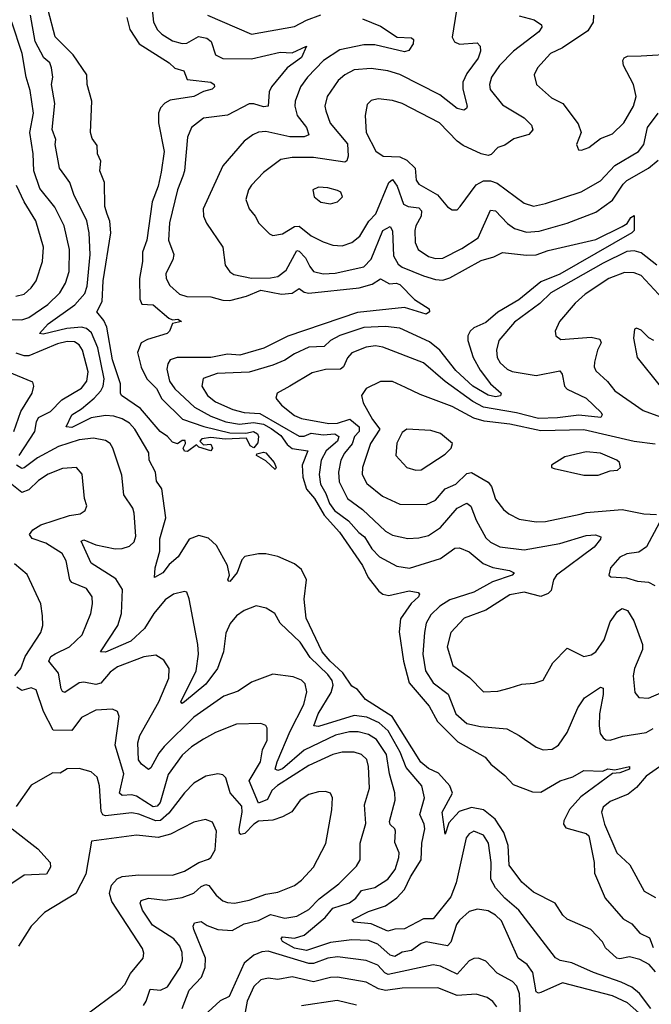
# Model space of a CAD drawing. Extents: x 1954678 to 2060275, y 904822 to 1016299.
# Tile 350 of 467: x 2008346 to 2010987, y 989502 to 993616. Entities that reach past the tile are written whole.
import ezdxf

# ---------------------------------------------------------------- set-up
doc = ezdxf.new("R2010")
doc.units = 0

msp = doc.modelspace()

# ---------------------------------------------------------------- linework, layer by layer
at = {"layer": '0CON20XD'}
for points in [[(2010184.7, 993735), (2010155, 993542.5), (2010164, 993524), (2010185, 993513.5), (2010258.9, 993518.9), (2010271.1, 993505), (2010272.1, 993485), (2010263.2, 993455), (2010215, 993390.5), (2010199.1, 993355), (2010199.4, 993325), (2010217.1, 993255), (2010214.2, 993245), (2010202.5, 993237.5), (2010175, 993244.6), (2010102.5, 993302.5), (2009935, 993386.2), (2009885, 993402.1), (2009815, 993411.4), (2009745, 993405.8), (2009705, 993385.9), (2009678, 993362), (2009631.8, 993295), (2009622.5, 993255), (2009625.5, 993234.5), (2009643.8, 993183.8), (2009716.7, 993096.7), (2009719.4, 993045), (2009713.9, 993026.1), (2009705, 993021.2), (2009575, 993040.5), (2009485, 993040.2), (2009438.3, 993031.7), (2009365, 992977.5), (2009315.7, 992925), (2009302.5, 992905), (2009291.5, 992865), (2009305, 992825.8), (2009331.4, 992795), (2009345.6, 992765), (2009391.1, 992721.1), (2009405, 992714.5), (2009445, 992720.8), (2009495, 992751.9), (2009515, 992752.7), (2009565, 992712.3), (2009615, 992688.2), (2009655, 992673.2), (2009695, 992670.7), (2009735, 992684.6), (2009768.1, 992711.9), (2009806.2, 992773.8), (2009835.2, 992805), (2009889.7, 992935), (2009905, 992947.9), (2009925, 992920.5), (2009950.8, 992845), (2009970.8, 992835), (2010015, 992829.2), (2010026.8, 992816.8), (2010024.2, 992795), (2010002.1, 992755), (2009997.6, 992735), (2009999.7, 992685), (2010012.1, 992655), (2010055, 992626.9), (2010085, 992618.6), (2010115, 992619.7), (2010195, 992659.2), (2010262.5, 992705), (2010315, 992820), (2010335, 992817.1), (2010385, 992764.2), (2010415, 992743.2), (2010465, 992727.4), (2010517.4, 992732.6), (2010635, 992766.2), (2010755, 992811.2), (2010825, 992861.6), (2010868.9, 992928.9), (2010885, 992943.9), (2010975, 992995.3), (2011015, 993029.5)], [(2008793.8, 993625), (2008807.5, 993575), (2008845.7, 993515), (2008971.2, 993435), (2008995, 993413.2), (2009032.6, 993402.6), (2009046.4, 993366.4), (2009145, 993354.2), (2009159.3, 993345), (2009161.1, 993335), (2009151.4, 993325), (2009114.1, 993315.9), (2009074.7, 993295.3), (2008975, 993278.9), (2008952.7, 993267.3), (2008935, 993247.1), (2008927, 993225), (2008926.5, 993185), (2008950.9, 993065), (2008938.3, 992978.3), (2008925, 992920.8), (2008900, 992855), (2008877.3, 992695), (2008860.3, 992645), (2008860, 992605), (2008846.8, 992535), (2008848.2, 992448.2), (2008857.5, 992427.5), (2008905, 992423.9), (2008969.2, 992369.2), (2008985, 992361.2), (2009007.5, 992365), (2009022.5, 992355), (2008985, 992346.7), (2008973.3, 992315), (2008963.3, 992305), (2008880.3, 992279.7), (2008854.6, 992265.4), (2008839.3, 992225), (2008853.8, 992163.8), (2008878.1, 992115), (2008918.2, 992075), (2008941.1, 992031.1), (2009026.7, 991946.7), (2009115.9, 991915.9), (2009225, 991889.4), (2009291.2, 991888.8), (2009324.5, 991895.5), (2009340.9, 991885), (2009344.5, 991875), (2009341.9, 991848.1), (2009325, 991826.7), (2009310, 991835), (2009295, 991866.7), (2009205, 991862.5), (2009145, 991870), (2009107.5, 991865), (2009100, 991855), (2009115, 991840), (2009145, 991842.5), (2009152.5, 991825), (2009146, 991814), (2009095, 991830), (2009085, 991840), (2009047.7, 991812.3), (2009035, 991813.3), (2009030, 991825), (2009040, 991845), (2009037.5, 991857.5), (2009025, 991857.5), (2009006.7, 991843.3), (2008985, 991850), (2008964.3, 991875), (2008933.8, 991895), (2008851.6, 991991.6), (2008772.2, 992045), (2008767.3, 992055), (2008768.3, 992095), (2008734.8, 992195), (2008710.9, 992330.9), (2008698.8, 992358.8), (2008668.5, 992395), (2008691.2, 992438.8), (2008694.8, 992525), (2008727, 992725), (2008723.4, 992773.4), (2008712.7, 992802.7), (2008702.5, 992835), (2008701.3, 992935), (2008681.8, 992985), (2008685.4, 993025), (2008671.5, 993055), (2008670.5, 993090.5), (2008650, 993120), (2008642.1, 993145), (2008648.2, 993275), (2008628.2, 993345), (2008626.4, 993385), (2008569.7, 993469.7), (2008495, 993544.3), (2008465.2, 993655)], [(2008898.7, 993671.3), (2008906.4, 993605), (2008922.8, 993572.8), (2008940.8, 993555), (2008985, 993526.9), (2009025, 993515.9), (2009045, 993517.9), (2009094.2, 993545.7), (2009128.1, 993538.1), (2009146.8, 993525), (2009165, 993468.9), (2009195, 993453.1), (2009315, 993452.3), (2009435, 993480.8), (2009485, 993477.7), (2009546, 993505), (2009525, 993457.3), (2009465, 993414.1), (2009398.7, 993335), (2009389.7, 993315), (2009385.7, 993254.3), (2009365, 993251.6), (2009325, 993264.7), (2009305, 993263.6), (2009215, 993217.5), (2009115.3, 993204.7), (2009065, 993165.7), (2009048.5, 993125), (2009035.3, 992985), (2009028, 992962), (2009005.9, 992905), (2008972.3, 992767.7), (2008968.5, 992695), (2008991.2, 992635), (2008986.9, 992613.1), (2008956.9, 992555), (2008958.6, 992535), (2008974.3, 992505), (2009015, 992469.5), (2009045, 992458.8), (2009145, 992457.5), (2009195, 992443.9), (2009225, 992442.2), (2009295, 992460.9), (2009355, 992485.6), (2009440.5, 992469.5), (2009485, 992472.8), (2009515, 992493.1), (2009535, 992478), (2009555, 992473.3), (2009765, 992494.8), (2009819.8, 992510.2), (2009855, 992532.7), (2009892.4, 992512.4), (2009920, 992515), (2009935, 992510), (2009997.3, 992447.3), (2010058, 992408), (2010060, 992395), (2010045, 992385.7), (2009955, 992412.9), (2009757.9, 992392.1), (2009467, 992293), (2009366.9, 992243.1), (2009266.1, 992213.9), (2009215, 992217.9), (2009145, 992204.3), (2009005, 992204.2), (2008975.6, 992195), (2008965, 992178), (2008961.7, 992155), (2008972.5, 992105), (2008995, 992073.4), (2009076.8, 991996.8), (2009145, 991958.9), (2009207.9, 991935), (2009265, 991925.3), (2009323.3, 991933.3)], [(2011005, 989637.5), (2010977.5, 989667.5), (2010938.8, 989688.8), (2010895, 989700), (2010855, 989692), (2010843.3, 989695), (2010795, 989737.5), (2010782.3, 989762.3), (2010734.1, 989814.1), (2010635, 989858.1), (2010617.1, 989875), (2010584.3, 989925), (2010495, 989970.9), (2010445, 990012.2), (2010392.6, 990082.6), (2010388.3, 990165), (2010369.9, 990219.9), (2010334.4, 990275), (2010285.8, 990314.2), (2010235, 990324.2), (2010183.1, 990306.9), (2010140.5, 990259.5), (2010125, 990212.5), (2010112.6, 990305), (2010155.3, 990384.7), (2010144.7, 990415), (2010097.4, 990467.4), (2010055, 990487.7), (2010023.7, 990513.7), (2009904, 990704), (2009792.1, 990775), (2009757.9, 990817.9), (2009735, 990831.4), (2009697.1, 990887.1), (2009643.9, 990935), (2009611.2, 990975), (2009543.3, 991115), (2009536, 991195), (2009545, 991276), (2009525, 991318.9), (2009495, 991342.5), (2009425, 991372.7), (2009375, 991384.6), (2009345, 991384.6), (2009287.5, 991372.5), (2009275, 991358.8), (2009255, 991305.6), (2009225, 991268.8), (2009220, 991270), (2009216.7, 991275), (2009223.6, 991295), (2009215.4, 991335), (2009169, 991419), (2009135, 991449.8), (2009095, 991461.3), (2009054.9, 991445.1), (2009008.2, 991371.8), (2008971.2, 991338.8), (2008945, 991304), (2008910, 991285), (2008912.5, 991325), (2008932.6, 991395), (2008932.9, 991447.1), (2008957.8, 991535), (2008940, 991655), (2008917.8, 991687.8), (2008914.7, 991725), (2008887.5, 991775), (2008886.2, 991806.2), (2008828.4, 991905), (2008805, 991929.5), (2008775, 991948.1), (2008739.8, 991959.8), (2008705, 991962.1), (2008645, 991951.9), (2008565, 991912.6), (2008540.6, 991915), (2008564.6, 991965.4), (2008605, 991989.4), (2008657.6, 992035), (2008685.9, 992065), (2008695.9, 992085), (2008699.5, 992115), (2008672.4, 992245), (2008647, 992307), (2008625.4, 992325.4), (2008605, 992331.8), (2008544, 992326), (2008445, 992301.2), (2008429.2, 992305), (2008465.9, 992345), (2008576.7, 992425), (2008618.5, 992471.5), (2008627.8, 992502.2), (2008640.9, 992635), (2008636.7, 992725), (2008626.8, 992775), (2008572.1, 992885), (2008555.4, 992935), (2008535.3, 992965.3), (2008512.8, 992995), (2008495.4, 993095), (2008497.3, 993115), (2008482.6, 993157.4), (2008493.3, 993265), (2008478.9, 993345), (2008484.7, 993375), (2008479.7, 993415), (2008471.8, 993435), (2008446.8, 993456.8), (2008410.5, 993525), (2008392.1, 993635)], [(2009779.3, 993619.3), (2009855, 993588.9), (2009925, 993542.5), (2009985, 993540), (2009993, 993533), (2009990.6, 993515), (2009973.3, 993486.7), (2009955, 993480.9), (2009831.3, 993511.3), (2009785, 993510.9), (2009685, 993490), (2009617.1, 993445), (2009549.7, 993375), (2009519.6, 993335), (2009497.8, 993275), (2009495.9, 993255), (2009505.9, 993215), (2009545.3, 993165), (2009555.3, 993134.7), (2009535, 993126.7), (2009475, 993126.3), (2009375, 993148.8), (2009344.2, 993145.8), (2009321.1, 993135), (2009285, 993107.9), (2009195, 993005.7), (2009113.1, 992825), (2009115.4, 992795.4), (2009126.9, 992765), (2009195.6, 992665), (2009205, 992590), (2009225, 992562.5), (2009241.1, 992551.1), (2009315, 992536.5), (2009395, 992536.7), (2009425, 992542.5), (2009460.7, 992569.3), (2009505, 992651.1), (2009515, 992649.1), (2009540.5, 992620.5), (2009558.9, 992585), (2009575, 992564.1), (2009615, 992554.3), (2009665, 992556.1), (2009785, 992583.5), (2009815.4, 992614.6), (2009864.8, 992735), (2009895, 992751.8), (2009904.3, 992734.3), (2009908.7, 992628.7), (2009928, 992595), (2009945, 992582.5), (2010035, 992545.6), (2010085, 992529.6), (2010115, 992527.4), (2010145, 992536.6), (2010275, 992609.4), (2010328.6, 992625), (2010365, 992643.1), (2010465, 992631.4), (2010505, 992633.8), (2010555, 992651.2), (2010755, 992697.7), (2010865, 992752), (2010885.7, 992764.3), (2010900.7, 992789.3), (2010915, 992797.5), (2010915.5, 992735), (2010905.6, 992725), (2010605, 992552.8), (2010525, 992521.2), (2010433.5, 992445), (2010345.6, 992394.4), (2010295, 992350.5), (2010245, 992328.4), (2010228.9, 992315), (2010220.3, 992295), (2010220.2, 992275), (2010241.5, 992205), (2010271.7, 992151.7), (2010314.7, 992095), (2010358.8, 992055), (2010356.2, 992043.8), (2010335, 992040.4), (2010305, 992046.9), (2010240.5, 992085), (2010170, 992150), (2010103, 992235), (2010059.5, 992270.5), (2009935, 992326.5), (2009875, 992334.1), (2009785, 992329.8), (2009685, 992296.5), (2009645.4, 992275), (2009619.5, 992250.5), (2009555, 992247.7), (2009495, 992220), (2009455, 992192.7), (2009405, 992172), (2009305, 992142.7), (2009171.8, 992138.2), (2009112.8, 992117.2), (2009108.5, 992085), (2009131.3, 992045), (2009165, 992019.3), (2009237.2, 991987.2), (2009285, 991975.2), (2009349.9, 991969.9), (2009515, 991875.9), (2009535, 991876.1), (2009565, 991887.9), (2009615, 991881.6), (2009664.3, 991885.7), (2009681.2, 991875), (2009675, 991855.3), (2009627.4, 991815), (2009606.5, 991775), (2009598.7, 991715), (2009604, 991675), (2009626.8, 991636.8), (2009641.4, 991595), (2009662, 991565), (2009721.4, 991521.4), (2009763.5, 991473.5), (2009787.8, 991455), (2009818.6, 991405), (2009851.1, 991371.1), (2009922.9, 991332.9), (2009975.3, 991324.7), (2010105, 991364.7), (2010165, 991407.5), (2010185, 991408.5), (2010225, 991392.1), (2010283.8, 991343.8), (2010325, 991326.8), (2010393.3, 991315), (2010414, 991305), (2010405.8, 991295), (2010323.5, 991266.5), (2010245, 991224.3), (2010145, 991191.2), (2010102.8, 991165), (2010065, 991128.5), (2010045.9, 991095), (2010038.4, 991055), (2010031.7, 990965), (2010043.1, 990895), (2010075.3, 990845), (2010137.4, 990797.4), (2010169.2, 990715), (2010215, 990675.8), (2010272.7, 990662.7), (2010382.2, 990652.2), (2010434.2, 990625), (2010505, 990575.6), (2010535, 990565.6), (2010572.6, 990567.4), (2010598.6, 990585), (2010635, 990636.9), (2010679.4, 990740.6), (2010708.1, 990781.9), (2010775, 990827.1), (2010785, 990822.5), (2010786.2, 990796.2), (2010770.8, 990715), (2010768.8, 990665), (2010772.9, 990632.9), (2010785, 990615.5), (2010796.9, 990606.9), (2010815, 990605.4), (2010867.7, 990622.3), (2010965, 990638.2), (2010995, 990654.7)], [(2009131.4, 993635), (2009315, 993555.3), (2009495, 993587.9), (2009545, 993614.2), (2009605, 993635.9)], [(2010435, 993632), (2010497.5, 993615), (2010528.1, 993595), (2010528.6, 993585), (2010516.5, 993565), (2010411.3, 993485), (2010352.8, 993425), (2010319.1, 993375), (2010310.3, 993345), (2010313.8, 993323.8), (2010365, 993260.4), (2010455, 993205.4), (2010485.6, 993175), (2010491.8, 993155), (2010475, 993135.5), (2010412.2, 993117.8), (2010375, 993091.5), (2010345, 993081.5), (2010317.5, 993052.5), (2010305, 993048.2), (2010275, 993055.9), (2010200.1, 993090.1), (2010175, 993108.5), (2010101.8, 993185), (2009945, 993266.2), (2009905, 993278.8), (2009845, 993285.4), (2009815, 993278.1), (2009798.9, 993261.1), (2009791.2, 993215), (2009794.7, 993145), (2009835, 993066.7), (2009866, 993046), (2009935, 993043), (2009965, 993028.8), (2009999.8, 992995), (2010003.5, 992945), (2010015, 992928.5), (2010093.5, 992883.5), (2010135, 992834.3), (2010155, 992822), (2010175, 992820.8), (2010187.8, 992835), (2010254.4, 992925.6), (2010285, 992942.7), (2010315, 992941.9), (2010342.6, 992932.6), (2010455, 992849.6), (2010495, 992837.2), (2010545, 992847.5), (2010693.1, 992896.9), (2010775, 992942), (2010835, 993006.4), (2010933.3, 993065), (2010955.8, 993095), (2010970.4, 993165), (2011014.8, 993225.2)], [(2010744.6, 993634.6), (2010743.3, 993605), (2010721, 993569), (2010615, 993498.8), (2010565.7, 993474.3), (2010511.1, 993415), (2010496.7, 993385), (2010507.1, 993345), (2010570, 993290), (2010616.3, 993266.3), (2010680.6, 993180.6), (2010693.3, 993145), (2010674, 993095), (2010682.5, 993072.5), (2010695, 993070.8), (2010725, 993081.5), (2010775, 993119.4), (2010825, 993138.9), (2010872.2, 993185), (2010911.8, 993255), (2010923.1, 993295), (2010912.4, 993345), (2010871.1, 993425), (2010867.2, 993445), (2010873.4, 993456.6), (2010887, 993463), (2010945, 993464.8), (2011085, 993472.8)], [(2008275, 992362.6), (2008355, 992362), (2008385, 992371.7), (2008463.9, 992426.1), (2008514, 992475), (2008537.6, 992515), (2008553.9, 992563.9), (2008555.2, 992655), (2008532.6, 992755), (2008492.7, 992832.7), (2008430.3, 992910.3), (2008405.7, 992985), (2008403.3, 993055), (2008388.7, 993145), (2008403.7, 993225), (2008390.6, 993320.6), (2008372.9, 993375), (2008356.1, 993475), (2008313.7, 993605)], [(2008330.2, 992460.2), (2008365, 992468.8), (2008395, 992495.5), (2008415, 992524.4), (2008441.2, 992605), (2008445.3, 992665), (2008413.6, 992775), (2008364.5, 992854.5), (2008333.1, 992923.1)], [(2009645, 992846.9), (2009675, 992854.3), (2009696.2, 992875), (2009688.8, 992895), (2009675, 992902.5), (2009635, 992913.5), (2009595, 992916.4), (2009572.5, 992905), (2009577.5, 992875), (2009605, 992853.3), (2009645, 992846.9)], [(2011010.3, 992590.3), (2010945, 992642.1), (2010915, 992650.5), (2010885, 992647.2), (2010785, 992598.4), (2010567.1, 992475), (2010520.1, 992429.9), (2010415, 992352), (2010349.2, 992275), (2010339.2, 992235), (2010341.8, 992205), (2010355, 992181.8), (2010384.4, 992155), (2010405, 992146.2), (2010505, 992129.1), (2010605, 992148.9), (2010614.1, 992134.1), (2010623.8, 992085), (2010635, 992072.3), (2010714.7, 992034.7), (2010776.5, 991975), (2010781.9, 991965), (2010776.2, 991953.8), (2010683.3, 991963.3), (2010595, 991951.7), (2010515, 991949.7), (2010423.6, 991973.6), (2010285, 991997.2), (2010240.8, 992020.8), (2010124.6, 992104.6), (2010035, 992182), (2009865, 992247.9), (2009833.7, 992253.7), (2009795, 992248.1), (2009735, 992224), (2009716.5, 992203.5), (2009700.7, 992165), (2009687.8, 992155), (2009625, 992153.8), (2009569.6, 992140.4), (2009476, 992085), (2009422.5, 992055), (2009417.1, 992035), (2009440.9, 992005), (2009495, 991962.6), (2009525, 991949.5), (2009638.4, 991928.4), (2009675, 991930.7), (2009727.1, 991947.1), (2009765.6, 991915), (2009766.1, 991895), (2009746.1, 991875), (2009736.3, 991843.7), (2009704.3, 991805), (2009689.1, 991775), (2009678.5, 991725), (2009682.3, 991685), (2009716.6, 991615), (2009779.6, 991569.6), (2009875, 991478.7), (2009905, 991462.2), (2009968.3, 991448.3), (2010015, 991450.8), (2010055, 991460.9), (2010105, 991494.7), (2010174.6, 991575), (2010215.4, 991595.4), (2010232.9, 991582.9), (2010254.7, 991525), (2010295, 991451.5), (2010315, 991432.4), (2010353.4, 991413.4), (2010455, 991400.7), (2010605, 991427.8), (2010715, 991460.8), (2010753.7, 991463.7), (2010775.7, 991455), (2010774.3, 991445), (2010748.5, 991411.5), (2010590.3, 991295), (2010578.3, 991275), (2010568.5, 991231.5), (2010555, 991217.8), (2010525, 991206.3), (2010455, 991223.8), (2010395, 991213.4), (2010295, 991148.2), (2010205, 991114.7), (2010148.8, 991055), (2010133.5, 990995), (2010157.7, 990917.7), (2010227.1, 990867.1), (2010285, 990807.1), (2010345, 990810.5), (2010392.9, 990822.9), (2010445, 990839.6), (2010496.4, 990843.6), (2010534.4, 990855.6), (2010575, 990929.2), (2010635, 990990.6), (2010705, 990955.6), (2010735, 990961.5), (2010755, 990974.5), (2010789.8, 991025), (2010815, 991100), (2010845, 991142.7), (2010865, 991156), (2010887, 991147), (2010914.1, 991104.1), (2010950, 991005), (2010950, 990985), (2010916.1, 990905), (2010910.8, 990875), (2010918.6, 990805), (2010934.4, 990784.4), (2010975, 990781.1), (2011061.7, 990818.3)], [(2011035, 992449.7), (2010945, 992547.1), (2010915, 992557.9), (2010875, 992559.8), (2010808.8, 992535), (2010710.5, 992469.5), (2010668.2, 992431.8), (2010603.6, 992355), (2010584.4, 992315), (2010587.5, 992295), (2010609.1, 992279.1), (2010735, 992289.8), (2010771.5, 992281.5), (2010776.6, 992265), (2010761.8, 992235), (2010748.7, 992185), (2010747.7, 992165), (2010755, 992148.6), (2010803.6, 992103.6), (2010834.5, 992064.5), (2010952.8, 991982.8), (2011082.5, 991935)], [(2010998, 992275), (2010976.6, 992286.6), (2010945, 992319.2), (2010925, 992326.7), (2010917, 992323), (2010912.9, 992285), (2010928, 992205), (2011023.3, 992085)], [(2008343.9, 991795), (2008409.6, 991895), (2008416, 991935), (2008425, 991953.3), (2008475, 991978.8), (2008522.6, 992027.4), (2008605, 992076.9), (2008626.5, 992105), (2008632.1, 992145), (2008609.4, 992235), (2008595, 992256.8), (2008575, 992269.8), (2008545, 992270.9), (2008505, 992261.7), (2008385, 992211.9), (2008365, 992210.8), (2008332.3, 992222.3)], [(2008322.3, 991895), (2008351.8, 991978.2), (2008398, 992055), (2008405.6, 992085), (2008400.7, 992100.7), (2008255, 992161.8)], [(2011002.8, 991842.8), (2010915, 991853.7), (2010705, 991902.8), (2010525, 991898.3), (2010395, 991926), (2010287.9, 991937.9), (2010245, 991950.6), (2010155, 991999.3), (2010019.9, 992049.9), (2009959.3, 992079.3), (2009905, 992104.6), (2009855, 992104.4), (2009795, 992074.4), (2009775.6, 992045), (2009782.3, 992015), (2009821.2, 991945), (2009851.4, 991905), (2009812.3, 991845), (2009779.7, 991745), (2009778.2, 991715), (2009797.9, 991677.9), (2009862.5, 991625), (2009935, 991590.9), (2010045, 991590.8), (2010085, 991608.7), (2010125.4, 991655), (2010170, 991675), (2010215, 991719.2), (2010235, 991723.8), (2010305, 991684.1), (2010319, 991665), (2010335, 991612.9), (2010369.2, 991569.2), (2010390.8, 991550.8), (2010435, 991528.5), (2010505, 991518.2), (2010545, 991519.1), (2010689.7, 991550.3), (2010715, 991557.1), (2010865, 991569.6), (2010955, 991551.2), (2011008.3, 991548.3)], [(2009323.3, 991933.3), (2009365, 991925.4), (2009397.8, 991907.8), (2009437.8, 991877.8), (2009465, 991840.2), (2009485, 991823.5), (2009550.4, 991815), (2009527.1, 991755), (2009529.9, 991705), (2009544.9, 991654.9), (2009578.5, 991615), (2009618.7, 991545), (2009683.2, 991475), (2009780, 991335), (2009802.7, 991285), (2009847.4, 991227.4), (2009865, 991215.3), (2009890.1, 991210.1), (2009975, 991229.8), (2010012.7, 991222.7), (2010017.1, 991215), (2010013.6, 991205), (2009983.6, 991176.4), (2009938, 991112), (2009932.2, 991057.8), (2009951.2, 990935), (2009975, 990845.4), (2010057.8, 990747.8), (2010093, 990683), (2010178.6, 990598.6), (2010291.9, 990535), (2010315.5, 990505), (2010375, 990458.2), (2010409.6, 990419.6), (2010489.5, 990389.5), (2010525, 990388.6), (2010605.8, 990435), (2010658.1, 990451.9), (2010705, 990478.1), (2010783.5, 990476.5), (2010805.4, 990485.4), (2010835, 990482), (2010896.2, 990495), (2010895, 990483.8), (2010855, 990469.5), (2010825, 990466.2), (2010691.7, 990368.3), (2010644.3, 990315.7), (2010621.2, 990268.8), (2010619.1, 990255), (2010629.7, 990239.7), (2010715, 990215.9), (2010725, 990205.5), (2010748.1, 990095), (2010749.6, 990049.6), (2010794.3, 989945), (2010868.7, 989858.7), (2010905, 989838), (2010939.3, 989799.3), (2010979.8, 989779.8), (2010995, 989738.8)], [(2010003, 991733), (2010025, 991734.5), (2010125, 991800), (2010150, 991825), (2010156.2, 991845), (2010105, 991887.5), (2010065, 991898.8), (2009965, 991904.5), (2009945, 991890.8), (2009923.6, 991846.4), (2009918.5, 991795), (2009964.6, 991744.6), (2010003, 991733)], [(2010984.9, 989484.9), (2010937.4, 989547.4), (2010905, 989572.8), (2010861.2, 989595), (2010744.9, 989634.9), (2010655, 989675.6), (2010605.3, 989685.3), (2010585.9, 989695.9), (2010432.5, 989895), (2010374.1, 989945), (2010335, 989989.1), (2010315.9, 990025), (2010317.3, 990095), (2010306.7, 990175), (2010285, 990208.9), (2010245, 990225.5), (2010225.3, 990214.7), (2010212.9, 990197.1), (2010170.6, 990009.4), (2010148.6, 989951.4), (2010075, 989858.7), (2010035, 989859.4), (2009955, 989816.9), (2009915, 989815.4), (2009885, 989807.1), (2009815, 989838), (2009744.8, 989844.8), (2009736, 989855), (2009805, 989889.8), (2009875, 989912.8), (2009922.7, 989947.3), (2009955, 989982), (2009980, 990035), (2010024.5, 990105), (2010027.1, 990175), (2010040, 990235), (2010037.5, 990255), (2010019.2, 990295), (2010038.4, 990365), (2010027.2, 990415), (2009961.7, 990491.7), (2009937.1, 990555), (2009886.5, 990645), (2009848.6, 990678.6), (2009798.1, 990701.9), (2009745, 990708.9), (2009595, 990662.6), (2009576, 990665), (2009593.6, 990715), (2009649, 990805), (2009656.4, 990835), (2009652.1, 990855), (2009635, 990879.4), (2009561.3, 990951.3), (2009519.4, 991015), (2009435.7, 991095), (2009412.5, 991135), (2009376.6, 991156.6), (2009335, 991167.1), (2009285, 991147.1), (2009252.9, 991125), (2009226.9, 991093.1), (2009207.7, 991052.3), (2009198.4, 990975), (2009173.5, 990905), (2009125, 990839.5), (2009035, 990765.6), (2009025, 990759.2), (2009020.6, 990765), (2009084.7, 990894.7), (2009093.7, 990965), (2009091.2, 991005), (2009055.5, 991195.5), (2009045, 991223.3), (2009035, 991226), (2008990, 991215), (2008955, 991192.2), (2008907.7, 991135), (2008868.4, 991071.6), (2008811, 991019), (2008705, 990973.7), (2008684.5, 990974.5), (2008756, 991085), (2008771.7, 991135), (2008776.4, 991235), (2008749, 991279), (2008645.2, 991345.2), (2008603.1, 991436.9), (2008615, 991442.5), (2008665, 991422.2), (2008745, 991405.4), (2008775, 991406.2), (2008805, 991416.5), (2008825.3, 991434.7), (2008832, 991458), (2008825.4, 991554.6), (2008819.1, 991575), (2008781.1, 991631.1), (2008773, 991713), (2008736.4, 991825), (2008724.5, 991845), (2008705, 991858.2), (2008655, 991867.9), (2008595, 991861), (2008508, 991832), (2008420.7, 991785), (2008365, 991743.1), (2008355, 991740), (2008332.7, 991755)], [(2009415, 991736.7), (2009375, 991773.1), (2009336.7, 991795), (2009338.3, 991801.7), (2009365, 991809.2), (2009375, 991806), (2009410, 991765), (2009418.6, 991745), (2009415, 991736.7)], [(2010765, 991713.1), (2010815, 991730.8), (2010845.8, 991734.2), (2010857.5, 991745), (2010853.3, 991765), (2010843.3, 991775), (2010775, 991804.5), (2010715, 991810), (2010625, 991790), (2010570, 991755), (2010570, 991745), (2010580.7, 991740.7), (2010705, 991713.1), (2010765, 991713.1)], [(2010935, 989466.3), (2010887.6, 989507.6), (2010825, 989537.8), (2010615, 989591.6), (2010525, 989551.3), (2010515, 989548.2), (2010505, 989554.4), (2010492, 989635), (2010467.5, 989667.5), (2010430.4, 989695), (2010360.1, 989850.1), (2010335, 989874.7), (2010305, 989892.7), (2010259.6, 989899.6), (2010225, 989890), (2010185, 989853.5), (2010172.2, 989835), (2010148.5, 989761.5), (2010135, 989746.7), (2010045, 989762.6), (2010025, 989755.3), (2009985, 989726.2), (2009945, 989719.5), (2009915, 989701.1), (2009895, 989706.6), (2009843.4, 989753.4), (2009805, 989769.1), (2009735, 989771), (2009645, 989759.7), (2009545, 989726.2), (2009495, 989736.8), (2009445, 989764.8), (2009438.8, 989775), (2009445, 989783.3), (2009495, 989777.8), (2009535, 989791.3), (2009622.9, 989865), (2009655, 989903.2), (2009725, 989926.4), (2009751.6, 989945), (2009775, 989977.7), (2009830.5, 989989.5), (2009885.2, 990024.8), (2009916, 990065), (2009932, 990115), (2009933.2, 990135), (2009915, 990177.5), (2009917.3, 990225), (2009914.4, 990235), (2009895, 990252.5), (2009892.1, 990265), (2009915.9, 990355), (2009915.3, 990385), (2009891.9, 990465), (2009880.3, 990545), (2009838.6, 990608.6), (2009805, 990629.6), (2009761, 990641), (2009725, 990640.7), (2009666.2, 990626.2), (2009535, 990563.2), (2009445, 990485.2), (2009425, 990478.8), (2009414.8, 990485), (2009422.7, 990515), (2009476.9, 990643.1), (2009533.6, 990755), (2009547.1, 990807.1), (2009540.2, 990840.2), (2009525, 990856.4), (2009489.5, 990869.5), (2009405, 990881.2), (2009315, 990847.7), (2009259.9, 990810.1), (2009200.1, 990789.9), (2009075, 990701.9), (2008950.5, 990579.5), (2008928.3, 990551.7), (2008895, 990489.4), (2008885, 990483.1), (2008855.3, 990505.3), (2008843.4, 990523.4), (2008839.8, 990595), (2008848.9, 990625), (2008927.9, 990765), (2008970, 990865), (2008970.6, 990905), (2008949.4, 990939.4), (2008915, 990960.6), (2008865, 990953.4), (2008755, 990912.1), (2008725, 990889.1), (2008685, 990843.2), (2008665, 990838.4), (2008615, 990847.5), (2008595, 990845.2), (2008535, 990804.5), (2008525, 990808.6), (2008520.4, 990820.4), (2008508.8, 990885), (2008468.9, 990935), (2008476.4, 990955), (2008495, 990965.7), (2008554.8, 990995.2), (2008608.2, 991045), (2008643.9, 991135), (2008651.3, 991175), (2008648.9, 991205), (2008625, 991239.1), (2008565, 991264.7), (2008555.9, 991275), (2008540.9, 991355), (2008523.8, 991385), (2008455, 991428.8), (2008398, 991448), (2008386.9, 991465), (2008402, 991485), (2008435, 991505.2), (2008555, 991543.8), (2008599.5, 991550.5), (2008620.8, 991565), (2008627.1, 991585), (2008617.1, 991615), (2008607.4, 991717.4), (2008583.3, 991745), (2008525, 991741.1), (2008465, 991717.2), (2008425, 991690.3), (2008385, 991650.8), (2008355, 991640.2), (2008313.7, 991673.7)], [(2011021.7, 991515), (2010966.6, 991413.4), (2010935, 991391.3), (2010885, 991384), (2010855, 991370.4), (2010815.6, 991325), (2010808.8, 991295), (2010817.7, 991287.7), (2010883.7, 991283.7), (2010929.6, 991269.6), (2010975, 991266.2), (2011001.3, 991251.3)], [(2008325.9, 990875), (2008351.2, 990905), (2008368.6, 990955), (2008434.6, 991055), (2008442.9, 991085), (2008441.8, 991125), (2008434.5, 991174.5), (2008377.2, 991297.2), (2008325, 991342.9)], [(2009252.2, 990672.2), (2009165, 990638), (2009115, 990610), (2009065, 990577.6), (2009025, 990542.5), (2008967.4, 990462.6), (2008934, 990345), (2008920.7, 990329.3), (2008905, 990327.5), (2008835, 990372.1), (2008815, 990377), (2008774.8, 990374.8), (2008763.4, 990383.4), (2008781.1, 990465), (2008745.7, 990585), (2008762.2, 990705), (2008755, 990725.8), (2008735, 990735.5), (2008665, 990731.2), (2008605, 990700), (2008564.7, 990645.3), (2008487, 990647), (2008445.8, 990725), (2008415.3, 990815.3), (2008395, 990823.5), (2008355, 990812.5), (2008335, 990826.5)], [(2009025.9, 989484.1), (2009055, 989560.9), (2009107.1, 989615), (2009121.5, 989655), (2009123.1, 989695), (2009074.6, 989815), (2009072.1, 989827.9), (2009077.8, 989842.2), (2009105, 989847.8), (2009130.5, 989830.5), (2009175, 989814.1), (2009235, 989810.2), (2009285, 989837.7), (2009345, 989851.7), (2009395, 989876.6), (2009455, 989861.3), (2009505, 989870.5), (2009555, 989897.5), (2009597.9, 989942.1), (2009681.2, 990005), (2009755, 990079.4), (2009770, 990105), (2009769.7, 990175), (2009793, 990257), (2009788.4, 990335), (2009808.2, 990405), (2009804.7, 990495), (2009797.6, 990525), (2009775.5, 990545.5), (2009745, 990554.7), (2009695, 990555.7), (2009655, 990546), (2009555, 990499.4), (2009423.5, 990416.5), (2009400.9, 990395), (2009383, 990357), (2009345, 990342.9), (2009305.2, 990435), (2009352.6, 990515), (2009361.6, 990565), (2009381.3, 990605), (2009381.1, 990655), (2009375, 990667.1), (2009355, 990675.6), (2009252.2, 990672.2)], [(2009025, 989718), (2009015.2, 989745.2), (2008991.1, 989775), (2008902.1, 989832.1), (2008860, 989895), (2008849.4, 989925), (2008854, 989935), (2008885, 989945.3), (2008955, 989936.7), (2009025, 989948), (2009074.1, 989965.9), (2009105, 989994.2), (2009125, 990003.1), (2009137.7, 989997.7), (2009168, 989958), (2009195, 989934.7), (2009215, 989926.6), (2009245, 989924.7), (2009305, 989937.2), (2009375, 989961.9), (2009425, 989970.4), (2009495, 989998.2), (2009525, 990020.5), (2009574.5, 990075), (2009626.6, 990173.4), (2009651.5, 990315), (2009654.3, 990365), (2009645, 990383.8), (2009625, 990391.4), (2009595, 990390), (2009555, 990378.5), (2009519.4, 990355), (2009484.2, 990305.7), (2009445, 990284.7), (2009405, 990271.4), (2009345, 990266.5), (2009325, 990254.3), (2009287.5, 990215), (2009270.8, 990210.8), (2009265.2, 990215.2), (2009264.2, 990234.2), (2009277.1, 990305), (2009275, 990330), (2009226.7, 990385), (2009208.5, 990448.5), (2009195, 990460), (2009175, 990464.4), (2009125, 990455.4), (2009074.3, 990425.7), (2009035, 990385.4), (2008969.7, 990300.3), (2008935, 990270.2), (2008915, 990268.2), (2008845, 990296.6), (2008815, 990301.3), (2008705, 990289.3), (2008693.9, 990293.9), (2008687.1, 990307.1), (2008680.3, 990415), (2008670.9, 990450.9), (2008645, 990473.3), (2008595, 990487.5), (2008545, 990485.7), (2008515, 990468.1), (2008485, 990468.6), (2008395, 990417.5), (2008332, 990328)], [(2011035, 990503.5), (2010965.3, 990455), (2010925, 990408.4), (2010889.6, 990380.4), (2010815, 990348.8), (2010785.7, 990325), (2010778.1, 990305), (2010790.6, 990255), (2010842.2, 990135), (2010896.5, 990085), (2010956.9, 989975), (2011005, 989947.5)], [(2008314.4, 990235), (2008421.8, 990151.8), (2008473.3, 990095), (2008475.5, 990075), (2008458.8, 990045), (2008365, 990041.1), (2008313.6, 990006.4)], [(2008620, 989455), (2008766, 989564), (2008785.7, 989584.3), (2008809.5, 989630.5), (2008862.9, 989695), (2008865.8, 989715), (2008860, 989735), (2008731.2, 989931.2), (2008721.3, 989965), (2008730.2, 989999.8), (2008753.4, 990026.6), (2008775, 990036.4), (2008845, 990042.9), (2008985, 990041.1), (2009035, 990058.2), (2009095, 990094.6), (2009135, 990108.1), (2009146, 990115), (2009163.1, 990146.9), (2009169.4, 990225), (2009152.7, 990262.7), (2009123.4, 990273.4), (2009075, 990262.5), (2008976.8, 990213.2), (2008925, 990199), (2008835, 990208.7), (2008646.2, 990183.8), (2008622.9, 990045), (2008580.8, 989965), (2008449.5, 989885), (2008395, 989828.2), (2008340.8, 989745)], [(2008863.7, 989496.3), (2008875.8, 989515), (2008892.2, 989565), (2008935, 989561.2), (2008964.8, 989575.2), (2009017.1, 989655), (2009026.9, 989685), (2009025, 989718)], [(2010440.1, 989455), (2010435.6, 989545), (2010425, 989577.1), (2010406.8, 989596.8), (2010342.5, 989632.5), (2010295, 989682.2), (2010265, 989694.5), (2010245, 989693.6), (2010225, 989683.1), (2010175, 989627.8), (2010105, 989660.7), (2010075, 989667.1), (2009886.8, 989626.8), (2009873.2, 989633.2), (2009844, 989665), (2009795, 989685.2), (2009675, 989699.6), (2009635, 989694.1), (2009575, 989672.3), (2009555, 989671.8), (2009385, 989723.6), (2009359.1, 989720.9), (2009325, 989707.5), (2009285, 989674.1), (2009222.4, 989535), (2009185, 989515.9), (2009117.9, 989455)], [(2010341.5, 989491.5), (2010323.7, 989513.7), (2010300.1, 989530.1), (2010255, 989544.7), (2010175, 989538.8), (2010095, 989570.2), (2009945, 989568.7), (2009875, 989559), (2009846.8, 989566.8), (2009795, 989594.2), (2009675, 989615.2), (2009645, 989613.3), (2009575, 989595.2), (2009485, 989616.7), (2009425.3, 989605.3), (2009385, 989610.4), (2009355, 989604.5), (2009325, 989575.6), (2009296.7, 989515), (2009286.5, 989453.5)], [(2009755, 989498.9), (2009672.9, 989517.1), (2009524.7, 989495.3)]]:
    msp.add_lwpolyline(points, dxfattribs=at)

doc.saveas('drawing.dxf')
